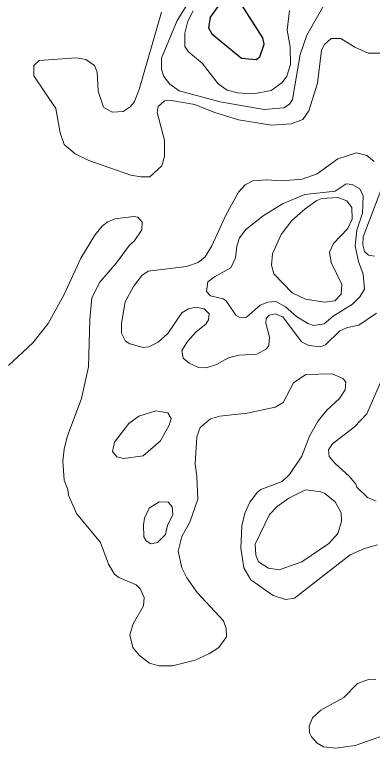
# Model space of a CAD drawing. Extents: x 673.6 to 698.9, y 7012 to 7040.1.
# Drawn here: x 695.387 to 696.243, y 7027.676 to 7029.433 of the extents above; entities that cross this region are included whole.
import ezdxf

# ---------------------------------------------------------------- set-up
doc = ezdxf.new("R2010")
doc.units = 0
doc.header["$LTSCALE"] = 0.032
doc.layers.add('1', color=7, linetype='Continuous', lineweight=25)
doc.layers.add('2', color=7, linetype='Continuous', lineweight=13)

msp = doc.modelspace()

# ---------------------------------------------------------------- linework, layer by layer
at = {"layer": '1'}
msp.add_lwpolyline([(695.9294, 7029.4572), (695.9158, 7029.467), (695.8876, 7029.4628), (695.8738, 7029.4529), (695.8544, 7029.4268), (695.8503, 7029.4009), (695.8586, 7029.3866), (695.9297, 7029.3286), (695.9648, 7029.3249), (695.9734, 7029.3316), (695.9841, 7029.3616), (695.9806, 7029.3772)], close=True, dxfattribs=at)
at = {"layer": '2'}
for points in [[(695.8066, 7029.4689), (695.7753, 7029.4184), (695.7384, 7029.3288), (695.7378, 7029.3023), (695.7435, 7029.2844), (695.7582, 7029.2661), (695.7806, 7029.2505), (695.8787, 7029.224), (695.9838, 7029.2059), (696.0307, 7029.2095), (696.0445, 7029.2186), (696.0515, 7029.2291), (696.0697, 7029.3374), (696.086, 7029.3833), (696.1339, 7029.4678)], [(696.269, 7029.3405), (696.233, 7029.3405), (696.201, 7029.3548), (696.1677, 7029.3757), (696.1441, 7029.3756), (696.1283, 7029.3613), (696.1212, 7029.3474), (696.1115, 7029.2684), (696.091, 7029.2026), (696.0765, 7029.1816), (696.0486, 7029.1714), (696.0015, 7029.1681), (695.9228, 7029.1804), (695.8636, 7029.1989), (695.8181, 7029.2173), (695.7623, 7029.2272), (695.7454, 7029.2261), (695.7303, 7029.2124), (695.7277, 7029.1983), (695.7457, 7029.1322), (695.7457, 7029.0926), (695.7392, 7029.0705), (695.7101, 7029.044), (695.6883, 7029.0439), (695.665, 7029.0486), (695.5643, 7029.0837), (695.5313, 7029.0994), (695.505, 7029.1216), (695.4958, 7029.1495), (695.4848, 7029.2083), (695.4325, 7029.2864), (695.4322, 7029.3109), (695.4453, 7029.3228), (695.5338, 7029.3291), (695.5568, 7029.325), (695.5774, 7029.3108), (695.5845, 7029.2953), (695.5862, 7029.2498), (695.5994, 7029.211), (695.6198, 7029.1994), (695.6467, 7029.2004), (695.6631, 7029.2119), (695.6726, 7029.2228), (695.6849, 7029.2532), (695.7383, 7029.4389)], [(695.8139, 7029.442), (695.8015, 7029.4172), (695.7939, 7029.3884), (695.7936, 7029.3566), (695.8031, 7029.3434), (695.8352, 7029.3162), (695.8738, 7029.267), (695.8954, 7029.2519), (695.9202, 7029.2453), (695.9582, 7029.2429), (696.0006, 7029.2511), (696.0266, 7029.2705), (696.0383, 7029.2857), (696.0467, 7029.3131), (696.0465, 7029.3554), (696.0393, 7029.3954), (696.0446, 7029.4423)], [(696.2527, 7028.718), (696.2109, 7028.689), (696.183, 7028.6832), (696.1649, 7028.6752), (696.1308, 7028.6422), (696.1185, 7028.6373), (696.0907, 7028.6406), (696.0735, 7028.649), (696.0286, 7028.7092), (696.0104, 7028.716), (695.996, 7028.7128), (695.9883, 7028.7048), (695.9882, 7028.6936), (695.9965, 7028.6601), (695.995, 7028.6405), (695.9895, 7028.6323), (695.9663, 7028.62), (695.924, 7028.6176), (695.8987, 7028.6109), (695.8701, 7028.5949), (695.8447, 7028.5872), (695.8254, 7028.5886), (695.804, 7028.5979), (695.7896, 7028.61), (695.7871, 7028.6283), (695.8006, 7028.6499), (695.8214, 7028.6733), (695.8444, 7028.6915), (695.8508, 7028.7017), (695.8523, 7028.7161), (695.8404, 7028.7279), (695.82, 7028.7324), (695.8029, 7028.7281), (695.787, 7028.7185), (695.7535, 7028.6695), (695.7305, 7028.6484), (695.7075, 7028.6376), (695.694, 7028.6359), (695.6625, 7028.6443), (695.6523, 7028.6504), (695.6424, 7028.6702), (695.6427, 7028.6927), (695.6508, 7028.7447), (695.6709, 7028.7813), (695.691, 7028.8083), (695.7065, 7028.8188), (695.7979, 7028.8299), (695.826, 7028.8392), (695.843, 7028.8528), (695.8585, 7028.8792), (695.892, 7028.9524), (695.9227, 7029.0076), (695.9388, 7029.0251), (695.9571, 7029.0347), (695.9892, 7029.0374), (696.0264, 7029.035), (696.0748, 7029.0391), (696.1107, 7029.0514), (696.1603, 7029.0873), (696.2051, 7029.1014), (696.2293, 7029.0956), (696.2476, 7029.0812)], [(696.2634, 7029.0116), (696.2209, 7028.9006), (696.22, 7028.8818), (696.2243, 7028.8651), (696.2335, 7028.8571), (696.2484, 7028.8542)], [(695.3717, 7028.5925), (695.4301, 7028.6468), (695.467, 7028.6928), (695.5045, 7028.7612), (695.5447, 7028.8496), (695.5782, 7028.9045), (695.5957, 7028.9259), (695.6081, 7028.9356), (695.6268, 7028.9434), (695.6716, 7028.9494), (695.6818, 7028.9477), (695.6915, 7028.9355), (695.6914, 7028.9173), (695.6727, 7028.8904)], [(695.6727, 7028.8904), (695.6616, 7028.8806), (695.6302, 7028.838), (695.5908, 7028.7919), (695.5717, 7028.7543), (695.5668, 7028.7026)], [(695.5668, 7028.7026), (695.5634, 7028.5892), (695.5469, 7028.5136), (695.5126, 7028.4217), (695.505, 7028.3923), (695.5017, 7028.3636), (695.5052, 7028.3177), (695.5141, 7028.2953), (695.5156, 7028.2821), (695.5349, 7028.2384), (695.5922, 7028.1686), (695.611, 7028.1164), (695.6253, 7028.093), (695.6356, 7028.0848), (695.6771, 7028.0675), (695.6873, 7028.0581), (695.6965, 7028.037), (695.695, 7028.0167), (695.6704, 7027.9736), (695.6621, 7027.9477), (695.6692, 7027.9171), (695.6854, 7027.8981), (695.7097, 7027.8796), (695.7314, 7027.8737), (695.7643, 7027.873), (695.8187, 7027.8873), (695.8531, 7027.9028), (695.8751, 7027.9169), (695.8937, 7027.9425), (695.8928, 7027.9625), (695.8869, 7027.9808), (695.8236, 7028.0491), (695.7991, 7028.0839), (695.7871, 7028.1077), (695.778, 7028.148), (695.7867, 7028.1829), (695.8063, 7028.2176), (695.8247, 7028.2723), (695.8231, 7028.3266), (695.819, 7028.3567), (695.8229, 7028.4216), (695.831, 7028.4438), (695.8556, 7028.4652), (695.8777, 7028.4713), (695.9435, 7028.4787), (696.0104, 7028.4926), (696.0297, 7028.504), (696.054, 7028.5509), (696.0837, 7028.5706), (696.1468, 7028.5722), (696.1721, 7028.5615), (696.1794, 7028.5538), (696.1778, 7028.534), (696.1639, 7028.5137), (696.134, 7028.4854), (696.113, 7028.4602), (696.0925, 7028.4232), (696.0743, 7028.3756), (696.0446, 7028.3313), (696.027, 7028.3147), (695.976, 7028.2953), (695.9676, 7028.2892), (695.9495, 7028.2654), (695.9379, 7028.2388), (695.9306, 7028.2088), (695.9283, 7028.1552), (695.9351, 7028.1079), (695.9517, 7028.0791), (696.0054, 7028.0414), (696.0348, 7028.0325), (696.0565, 7028.035), (696.1898, 7028.1394), (696.2238, 7028.1547), (696.2554, 7028.163)], [(696.2521, 7028.2676), (696.2315, 7028.2768), (696.2056, 7028.3009), (696.2034, 7028.3087), (696.1877, 7028.3277), (696.1535, 7028.3576), (696.1393, 7028.3744), (696.1379, 7028.3904), (696.1474, 7028.4051), (696.1999, 7028.4454), (696.2298, 7028.4769), (696.2644, 7028.5574)], [(696.2513, 7027.841), (696.2357, 7027.8417), (696.207, 7027.8308), (696.1746, 7027.7976), (696.1199, 7027.7674), (696.0996, 7027.7485), (696.0919, 7027.7285), (696.0928, 7027.7132), (696.097, 7027.703), (696.1106, 7027.6882), (696.1256, 7027.6791), (696.1558, 7027.6758), (696.2021, 7027.6822), (696.2722, 7027.707)]]:
    msp.add_lwpolyline(points, dxfattribs=at)
for points in [[(695.9151, 7028.8504), (695.9184, 7028.8785), (695.925, 7028.8985), (695.9398, 7028.9178), (695.9812, 7028.9513), (696.0277, 7028.9798), (696.0815, 7029.0021), (696.1537, 7029.0097), (696.1801, 7029.0275), (696.1942, 7029.0259), (696.2127, 7029.0157), (696.2208, 7028.9991), (696.2193, 7028.9569), (696.206, 7028.9163), (696.202, 7028.8788), (696.2101, 7028.8414), (696.2208, 7028.8114), (696.2241, 7028.7756), (696.2128, 7028.7566), (696.1955, 7028.7391), (696.1488, 7028.7105), (696.1274, 7028.6925), (696.102, 7028.6881), (696.0883, 7028.6927), (696.0616, 7028.71), (696.0348, 7028.7329), (696.0118, 7028.7456), (695.9928, 7028.7441), (695.9746, 7028.7368), (695.9413, 7028.7079), (695.9273, 7028.7064), (695.9162, 7028.7134), (695.8932, 7028.7471), (695.8857, 7028.7523), (695.8555, 7028.759), (695.8462, 7028.77), (695.8487, 7028.7927), (695.865, 7028.8048), (695.904, 7028.8263)], [(696.1838, 7028.9208), (696.1945, 7028.943), (696.1938, 7028.9709), (696.1818, 7028.9866), (696.1604, 7028.9945), (696.1222, 7028.9921), (696.11, 7028.9878), (696.0817, 7028.968), (696.0501, 7028.9399), (696.0243, 7028.9064), (696.0036, 7028.8596), (696.0018, 7028.8329), (696.0072, 7028.8124), (696.0512, 7028.7666), (696.0827, 7028.7514), (696.1285, 7028.7441), (696.1531, 7028.7474), (696.1682, 7028.7634), (696.1698, 7028.7863), (696.1442, 7028.8393), (696.1404, 7028.8636), (696.1498, 7028.8843)], [(695.736, 7028.4121), (695.7563, 7028.4496), (695.7614, 7028.4657), (695.7529, 7028.4795), (695.7245, 7028.4843), (695.6836, 7028.4713), (695.6603, 7028.4539), (695.6254, 7028.4093), (695.6209, 7028.3863), (695.631, 7028.374), (695.6475, 7028.3702), (695.6944, 7028.3759)], [(696.1537, 7028.2659), (696.1293, 7028.2859), (696.1193, 7028.2903), (696.0828, 7028.2945), (696.0433, 7028.275), (696.0153, 7028.255), (695.9965, 7028.2361), (695.9622, 7028.1646), (695.9636, 7028.138), (695.9706, 7028.1225), (695.9945, 7028.1075), (696.0201, 7028.1031), (696.0739, 7028.1225), (696.1384, 7028.1664), (696.1604, 7028.1904), (696.1691, 7028.2188), (696.1683, 7028.2401)], [(695.6978, 7028.2266), (695.7087, 7028.2508), (695.7325, 7028.2663), (695.754, 7028.2649), (695.764, 7028.254), (695.7655, 7028.2359), (695.7527, 7028.2097), (695.7479, 7028.1879), (695.7286, 7028.1683), (695.7128, 7028.1658), (695.7013, 7028.1724), (695.6957, 7028.1823), (695.695, 7028.2109)]]:
    msp.add_lwpolyline(points, close=True, dxfattribs=at)

doc.saveas('drawing.dxf')
